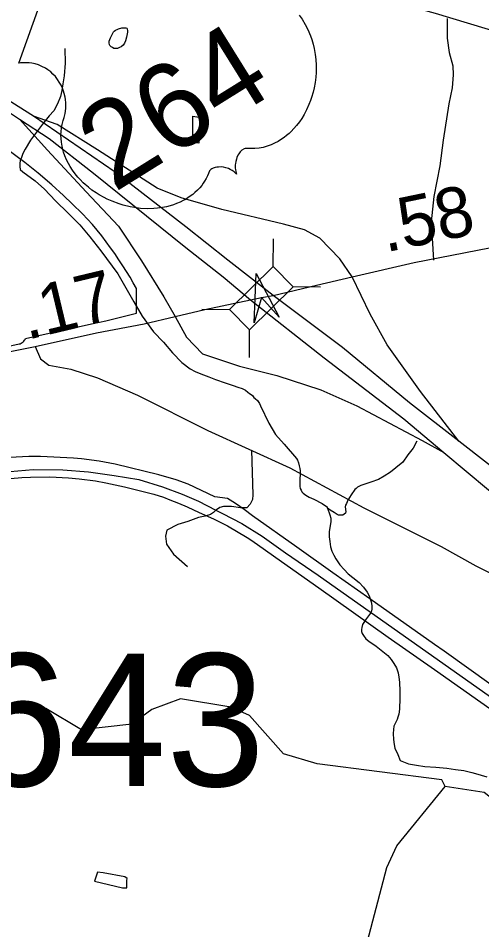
# Model space of a CAD drawing. Extents: x 2001466 to 31450019, y -30647475 to 847247.
# Drawn here: x 2208964 to 2211259, y 754620 to 759130 of the extents above; entities that cross this region are included whole.
import ezdxf

# ---------------------------------------------------------------- set-up
doc = ezdxf.new("R2010")
doc.units = 0
for name, color, linetype in [('Exist Boundary Political City Limit New', 7, 'Continuous'), ('Exist Hydrographic Creek Single Shore', 7, 'Continuous'), ('Exist Hydrographic Misc Water Feature', 7, 'Continuous'), ('Exist Railroad Mainline', 7, 'Continuous'), ('Exist Road Non-System Type 51', 7, 'Continuous'), ('Exist Road Primary Interstate Ramp 1 Lane Attributed', 7, 'Continuous'), ('Exist Road Primary NC Attributed', 7, 'Continuous'), ('Exist Road Primary NC Service Mileage Hundredths English Label', 7, 'Continuous'), ('Exist Road Primary NC Structure Standard Bridge CELL', 7, 'Continuous'), ('Exist Road Primary US Divided Attributed', 7, 'Continuous'), ('Exist Road Primary US Shield CELL', 7, 'Continuous'), ('Exist Road Primary US Shield Number Label', 7, 'Continuous'), ('Exist Road Secondary Structure Pipe Number Label', 7, 'Continuous'), ('Exist Road Secondary Structure Standard Bridge Attributed CELL', 7, 'Continuous'), ('Exist Road Secondary Type 51 Attributed', 7, 'Continuous'), ('Map Preparation Boundary City Limit Buffer Line', 7, 'Continuous')]:
    doc.layers.add(name, color=color, linetype=linetype)

msp = doc.modelspace()

# ---------------------------------------------------------------- linework, layer by layer
at = {"layer": 'Exist Boundary Political City Limit New'}
for points in [[(2209533.2, 757820.7), (2209517.2, 757848.2), (2209500, 757876.6), (2209482.2, 757904.8), (2209462.2, 757935.1), (2209441.8, 757965.1), (2209420.8, 757994.6), (2209399, 758023.8), (2209376.8, 758052.4), (2209354, 758080.7), (2209330.8, 758108.5), (2209306.8, 758135.9), (2209282.5, 758162.8), (2209230.5, 758211.5), (2209187.8, 758253.2), (2209130, 758305.4), (2209062.8, 758363.5), (2208996.8, 758415.9), (2208841, 758529.8)], [(2208649.2, 757444.4), (2208800, 757480.8), (2208967.8, 757518.1), (2208973, 757519.7), (2208978.2, 757521.9), (2208983, 757524.7), (2208987.5, 757528.1), (2208991.5, 757531.9), (2208995, 757536.3), (2208997.8, 757541.1), (2209000, 757546.1), (2209086.5, 757565.1), (2209334.5, 757619.2), (2209397.5, 757633.1), (2209549.8, 757671.3), (2209549.8, 757688.1), (2209548.8, 757792.9), (2209533.2, 757820.7)], [(2210704.5, 756258.1), (2210522, 756386.2), (2210343.8, 756512.6), (2210124, 756667.6), (2210081.8, 756699.9), (2210039.2, 756729.7), (2210000, 756753.9), (2209936.8, 756761.4), (2209805.8, 756823.9), (2209744.8, 756846.2), (2209659, 756871.4), (2209444.2, 756923.2), (2209364.8, 756938.6), (2209277.2, 756950.4), (2209238, 756954.1), (2209073.2, 756962.1), (2209015.5, 756962.2), (2208922.2, 756957.4)], [(2208849.8, 756846.9), (2208981.5, 756858.4), (2209024.8, 756859.9), (2209119.8, 756860.2), (2209213.2, 756855.4), (2209265.2, 756851.4), (2209346.2, 756840.9), (2209397, 756831.8), (2209489.8, 756810.8), (2209635, 756775.8), (2209682.8, 756760.1), (2209714, 756746.8), (2209756.8, 756730.8), (2209800.8, 756712.1), (2209860, 756684.3), (2209930.2, 756653.1), (2210000, 756619), (2210097.5, 756560.4), (2210120.8, 756546.6), (2210295.8, 756422.4), (2210451.8, 756312.4), (2210796, 756068.2), (2211024.5, 755907.1), (2211382.5, 755654.9)], [(2213065, 754599.4), (2213008.2, 754639.5), (2212947.5, 754682.3), (2212941.5, 754686.6), (2212700.5, 754856.6), (2212631.2, 754905.4), (2212497, 755000), (2212494.5, 755001.4), (2212409.8, 755053.6), (2212305, 755128.6), (2212297.5, 755133.9), (2212094, 755277.1), (2211886.8, 755422.9), (2211655, 755587.6), (2211494.2, 755700.6), (2211305, 755832.5), (2211073.2, 755998), (2211025, 756031.9), (2210704.5, 756258.1)]]:
    msp.add_lwpolyline(points, dxfattribs=at)
at = {"layer": 'Exist Hydrographic Creek Single Shore'}
for points in [[(2211077.8, 755329.4), (2211060.8, 755362.5), (2210443.8, 755440.8), (2210276.7, 755490.2), (2210108.8, 755680.5), (2210016.7, 755721.8), (2209766.7, 755763), (2209625.9, 755710.2), (2209525.8, 755636.8), (2209276.9, 755609.1), (2209100.7, 755714.4), (2208716.9, 755771.4), (2208583.8, 755829.9), (2208398.8, 756010.9), (2208383.3, 756020)], [(2209756.7, 752397.8), (2209938.8, 752538.3), (2210036.8, 752880.8), (2210050.7, 753156), (2210158.8, 753331), (2210198.8, 753507.2), (2210213.8, 753690.6), (2210279.8, 753833.6), (2210411.8, 754001.5), (2210501.9, 754252.2), (2210674.7, 754494.6), (2210788.7, 754928.6), (2210837.7, 755035.8), (2211077.8, 755329.4)], [(2211302.1, 755274.6), (2211269.8, 755299.2), (2211077.8, 755329.4)]]:
    msp.add_lwpolyline(points, dxfattribs=at)
at = {"layer": 'Exist Hydrographic Misc Water Feature'}
for points in [[(2209427.4, 759046.3), (2209433.1, 759058.4), (2209434.6, 759062.3), (2209438.7, 759066.5), (2209444.8, 759070.4), (2209452.8, 759074.5), (2209460.8, 759076.6), (2209476.6, 759082.7), (2209482.5, 759082.6), (2209492.8, 759082.7), (2209497.1, 759082.8), (2209500.6, 759080.7), (2209502.8, 759076.7), (2209505.1, 759066.6), (2209504.9, 759060.9), (2209499.1, 759036.7), (2209495.3, 759018.6), (2209489.1, 759007), (2209483.2, 758996.9), (2209473.3, 758988.7), (2209465.5, 758984.5), (2209455.9, 758980.3), (2209445.6, 758980.2), (2209437.6, 758980.2), (2209429.6, 758984.3), (2209423.7, 758988.4), (2209417.3, 758994.3), (2209415.5, 758998.2), (2209413.2, 759008.3), (2209413.2, 759016), (2209421, 759032.2), (2209427.4, 759046.3)], [(2209193.6, 758980.6), (2209196.3, 758906.8), (2209190.5, 758844.8), (2209184.8, 758804.7), (2209179.1, 758772.7), (2209173.1, 758742.7), (2209157.3, 758706.5), (2209139.9, 758672.3), (2209117.5, 758646.5), (2209084.1, 758606.1), (2209054.6, 758565.9), (2209024.9, 758525.8), (2208998.8, 758481.5), (2208987.3, 758461.3), (2208979.3, 758441.4), (2208973.8, 758425.6), (2208971.3, 758411.3), (2208971.8, 758395.5), (2208973.6, 758381.4), (2208985.7, 758369.4), (2209048.2, 758325.9), (2209094.4, 758284.4), (2209148.9, 758226.7), (2209210.8, 758165.1), (2209269.3, 758107.5), (2209318.1, 758047.9), (2209372.4, 757978.4), (2209457.1, 757865), (2209536.3, 757727.3), (2209576.7, 757655.9), (2209633, 757578.4), (2209683.5, 757526.6), (2209728, 757474.9), (2209773.9, 757427.3), (2209814.1, 757395.7), (2209840.4, 757381.6), (2209868.2, 757370.1), (2209906.6, 757356.2), (2209940.4, 757342.5), (2209988.4, 757326.8), (2210027, 757312.9), (2210050.7, 757305.2), (2210072.7, 757297.4), (2210088.9, 757289.3), (2210100.8, 757279.8), (2210108.8, 757273.7), (2210117.2, 757267.6), (2210123.3, 757263.8), (2210130.9, 757253.8), (2210137.3, 757247.9), (2210147.5, 757237.9), (2210157.4, 757223.8)], [(2209827.4, 758645.1), (2209867.8, 758639.4), (2209858.4, 758511.4), (2209828.9, 758515.1), (2209827.4, 758645.1)], [(2210157.4, 757223.8), (2210163.1, 757212), (2210203.7, 757126.3), (2210238.2, 757070.8), (2210280.8, 757023), (2210341.1, 756951.4), (2210347, 756943.3), (2210351.6, 756929.6), (2210355.2, 756915.6), (2210357.5, 756901.5), (2210359.5, 756891.4), (2210359.5, 756873.6), (2210357.7, 756849.5), (2210358.1, 756813.4), (2210359.8, 756803.4), (2210364.1, 756795.5), (2210368.2, 756787.5), (2210374.1, 756779.7), (2210388.3, 756769.9), (2210404.5, 756759.7), (2210426.6, 756749.9), (2210468.4, 756728.6), (2210480.7, 756720.2), (2210492.6, 756712.4)], [(2210936.4, 757037.6), (2210918.3, 757003.4), (2210892.7, 756969.1), (2210867.1, 756932.8), (2210833, 756904.7), (2210807.2, 756884.7), (2210775.4, 756864.4), (2210747.7, 756848.3), (2210709.6, 756834.1), (2210659.7, 756817.7), (2210650.1, 756813.5), (2210644, 756809.6), (2210636.2, 756803.5), (2210630, 756797.5), (2210612.4, 756771.3), (2210596.2, 756745.4), (2210588.4, 756729.1), (2210584.5, 756721.2), (2210582.8, 756712.9), (2210584.9, 756687), (2210584.7, 756681.4), (2210576.7, 756676.9), (2210570.8, 756670.9), (2210562.5, 756670.9), (2210556.6, 756671), (2210549, 756670.9), (2210542.9, 756674.7), (2210527.1, 756684.8), (2210508.6, 756696.5), (2210494.9, 756705.8), (2210492.6, 756712.4)], [(2210492.6, 756712.4), (2210494.9, 756705.8), (2210506.8, 756672.5), (2210510.9, 756656.8), (2210510.9, 756646.7), (2210511.3, 756640.5), (2210503.5, 756588.6), (2210503.7, 756564.6), (2210505.7, 756540.8), (2210510.3, 756514.5), (2210516, 756492.6), (2210526.3, 756472.8), (2210536.5, 756455), (2210556.6, 756425.2), (2210576.7, 756403.1), (2210596.8, 756381.4), (2210621, 756363.6), (2210651.1, 756337.9), (2210673.5, 756315.9), (2210691.7, 756290), (2210701.6, 756272.3), (2210705.9, 756258.2), (2210711.8, 756242.3), (2210713.9, 756224.2), (2210714.3, 756208.3), (2210712.2, 756196), (2210708.3, 756186), (2210692.3, 756166.2), (2210682.3, 756153.9), (2210674.3, 756140.1), (2210668.6, 756130), (2210664.9, 756116), (2210662.8, 756105.8), (2210662.8, 756096), (2210666.7, 756086.1), (2210673.1, 756075.8), (2210685, 756060.2), (2210699.1, 756048.4), (2210735.2, 756022.6), (2210793.8, 755976.8), (2210809.6, 755957), (2210823.8, 755937), (2210836.3, 755915.3), (2210844.1, 755891.3), (2210848.6, 755869.2), (2210850.6, 755845.4), (2210852.5, 755801.2), (2210852.9, 755765.5), (2210851.3, 755711.4), (2210847.6, 755687.2), (2210843.7, 755671.2), (2210839.8, 755661.2), (2210824, 755627.1), (2210821.7, 755611.2), (2210820.1, 755591.1), (2210822.4, 755561.2), (2210824.8, 755537.3), (2210828.5, 755519.3), (2210843.3, 755487.4), (2210855, 755457.7)], [(2210855, 755457.7), (2210895.1, 755441.9), (2210935.5, 755434.2), (2210977.4, 755428.2), (2211031.3, 755424.6), (2211085.2, 755419.3), (2211129.3, 755413.4), (2211169.1, 755407.8), (2211209.1, 755398.1)], [(2211209.1, 755398.1), (2211227.5, 755394.1), (2211283.3, 755376.4)], [(2209355.4, 754905.3), (2209341.7, 754861.2), (2209479.9, 754828.1), (2209502, 754828.4), (2209501.6, 754864.6), (2209503.7, 754874.4), (2209491.4, 754882.3), (2209383.7, 754901.4), (2209355.4, 754905.3)]]:
    msp.add_lwpolyline(points, dxfattribs=at)
at = {"layer": 'Exist Railroad Mainline'}
msp.add_lwpolyline([(2207049.5, 756046.7), (2207668.2, 756386.1), (2207779, 756446.9), (2208120.8, 756635.8), (2208348.9, 756741.2), (2208506, 756795.9), (2208644.9, 756837.1), (2208785.4, 756864.2), (2208923.8, 756887.3), (2209038, 756897), (2209184, 756896), (2209311.7, 756885.4), (2209439.3, 756866.8), (2209560.9, 756848.3), (2209678.1, 756811.9), (2209775.4, 756775.9), (2209856.6, 756740.2), (2209942.6, 756696.4), (2209975.3, 756679.8), (2210070.3, 756629.8), (2210171, 756567.8), (2210287.3, 756485.4), (2210449, 756374.1), (2211302.1, 755772.4)], dxfattribs=at)
at = {"layer": 'Exist Road Non-System Type 51'}
for points in [[(2211087.4, 759128.5), (2211087.4, 759030.5), (2211098, 758960.3), (2211114.6, 758894), (2211117.7, 758849.9), (2211112.4, 758786.1), (2211094.8, 758706.4), (2211067.1, 758527), (2211050.5, 758399.4), (2211021.4, 758248), (2211008.8, 758122.3), (2211018.9, 757932.1)], [(2210118.9, 756992.2), (2210125.2, 756772.7), (2210122.7, 756748.7), (2210112.2, 756725), (2210095.9, 756707.3), (2210064.7, 756708), (2210018.8, 756714.6), (2209980.1, 756714.6), (2209962.4, 756709.4), (2209955.2, 756703.5), (2209942.6, 756696.4)], [(2209942.6, 756696.4), (2209931.2, 756683.7), (2209916.1, 756675), (2209889.6, 756666), (2209855.5, 756659.9), (2209803.6, 756640.4), (2209753.8, 756625.2), (2209699.7, 756597.1), (2209693.2, 756566.8), (2209697.6, 756527.8), (2209732.2, 756478), (2209801.4, 756417.4)]]:
    msp.add_lwpolyline(points, dxfattribs=at)
at = {"layer": 'Exist Road Primary Interstate Ramp 1 Lane Attributed'}
for points in [[(2210617.4, 757850.4), (2210556.6, 757939.7), (2210457.4, 758041.2), (2210380.9, 758083.1), (2210276.3, 758111.4), (2209971.2, 758183.6), (2209770.2, 758241.2), (2209652.1, 758289.4), (2209355.4, 758477.9), (2209156.5, 758603.5), (2209039.2, 758646)], [(2208970.3, 758630.6), (2209108.9, 758476.8), (2209300, 758270.5), (2209460, 758100.9), (2209573.6, 757929.1), (2209684.5, 757751.2), (2209740.9, 757653.6)], [(2211144.5, 757037.1), (2210954.8, 757283.1), (2210789.5, 757513.5), (2210705.3, 757665.3), (2210617.4, 757850.4)], [(2209740.9, 757653.6), (2209796.5, 757552.2), (2209876, 757469.5), (2210059.1, 757408.7), (2210243.3, 757362.7), (2210461.5, 757291.5), (2210640.5, 757211.9), (2210964.2, 757040.1), (2211071.5, 756982.1)]]:
    msp.add_lwpolyline(points, dxfattribs=at)
at = {"layer": 'Exist Road Primary NC Attributed'}
for points in [[(2210617.4, 757850.4), (2210924.5, 757920.8), (2211609.9, 758054.8), (2212380, 758226.5), (2213080.6, 758383.6)], [(2210225.4, 757758.8), (2210440, 757809.8), (2210617.4, 757850.4)], [(2209740.9, 757653.6), (2209887.5, 757688.3), (2210112.8, 757735.9)], [(2210112.8, 757735.9), (2210168.4, 757747.4), (2210225.4, 757758.8)], [(2209048.3, 757506.1), (2209351.2, 757573.1), (2209586.7, 757617.1), (2209740.9, 757653.6)], [(2205868.3, 756620.3), (2206143, 756699.8), (2206655.2, 756843.3), (2207112, 756977.3), (2207406, 757056.9), (2207974.7, 757226.5), (2208521.5, 757382.6), (2208800.3, 757456.9), (2209048.3, 757506.1)]]:
    msp.add_lwpolyline(points, dxfattribs=at)
at = {"layer": 'Exist Road Primary NC Structure Standard Bridge CELL'}
for p, q in [((2210225.6, 757900.6), (2210226.7, 758038.6)), ((2210322.5, 757802.3), (2210460.5, 757801.3)), ((2209871.9, 757690), (2210009.9, 757689)), ((2210107.9, 757450.5), (2210109, 757588.4))]:
    msp.add_line(p, q, dxfattribs=at)
msp.add_lwpolyline([(2210009.9, 757689), (2210225.2, 757901.1), (2210324.3, 757800.5), (2210109, 757588.4)], close=True, dxfattribs=at)
at = {"layer": 'Exist Road Primary US Divided Attributed'}
for points in [[(2209039.2, 758646), (2208836.2, 758771.7), (2208516.5, 758933.8), (2208084.4, 759106), (2207773.5, 759223.6)], [(2207608.5, 759218.6), (2208055.8, 759046.8), (2208493.5, 758880.8), (2208814.2, 758732.5), (2208970.3, 758630.6)], [(2210225.4, 757758.8), (2210001.3, 757932.5), (2209793.4, 758098.5), (2209443.4, 758367.5), (2209039.2, 758646)], [(2208970.3, 758630.6), (2209116.3, 758535.4), (2209335.6, 758363.7), (2209793.4, 757995.4), (2209978.4, 757850.4), (2210112.8, 757735.9)], [(2210112.8, 757735.9), (2210478.1, 757449.7), (2210872.9, 757148.2), (2211071.5, 756982.1)], [(2211144.5, 757037.1), (2210901.5, 757226.5), (2210569.6, 757501.2), (2210225.4, 757758.8)], [(2215517.8, 754767.4), (2215140.5, 754873.8), (2214373.7, 755133.3), (2213873.1, 755343.2), (2213365.7, 755583.6), (2212827.9, 755877.4), (2212131.7, 756299.1), (2211712.1, 756594.9), (2211144.5, 757037.1)], [(2211071.5, 756982.1), (2211292.5, 756797.1), (2212015.4, 756272.4), (2212555.1, 755913.7), (2213129.2, 755587.4), (2213760.5, 755259.2), (2214638.8, 754923.4), (2215348.5, 754703.5)]]:
    msp.add_lwpolyline(points, dxfattribs=at)
at = {"layer": 'Exist Road Primary US Shield CELL'}
msp.add_lwpolyline([(2210354.4, 759144.2), (2210369.1, 759124.3), (2210384.9, 759099.1), (2210397.9, 759073.9), (2210410.8, 759043.1), (2210417.5, 759024), (2210423.9, 759000.9), (2210428.9, 758980.6), (2210434.4, 758949.5), (2210436.9, 758925.9), (2210438.6, 758897.6), (2210438.6, 758879.9), (2210438, 758860.5), (2210436.3, 758837.7), (2210433.4, 758812.5), (2210428.3, 758784.8), (2210423.4, 758763.7), (2210415.8, 758737.9), (2210410.8, 758722.9), (2210403, 758702.7), (2210391.3, 758676.7), (2210378.6, 758652.9), (2210367.1, 758633.7), (2210356.1, 758618), (2210341.4, 758598.6), (2210314.7, 758569.6), (2210304.5, 758559.8), (2210291.8, 758549.1), (2210279.6, 758539.7), (2210267.5, 758531), (2210250.4, 758520.4), (2210232.7, 758511.2), (2210215.3, 758503.6), (2210196.5, 758496.7), (2210175.9, 758491), (2210156.2, 758487.4), (2210135.3, 758485.3), (2210097.7, 758485.5), (2210087.4, 758484.7), (2210082.3, 758483.2), (2210071.5, 758477.2), (2210063, 758469), (2210055.4, 758458.8), (2210051.4, 758451.8), (2210046.6, 758441.5), (2210043.5, 758432.7), (2210040.4, 758420.9), (2210038.9, 758411.8), (2210037.9, 758404.7), (2210037.8, 758388), (2210038.6, 758380.6), (2210040.3, 758371.5), (2210044.6, 758359.1), (2210032.6, 758370.6), (2210023, 758377.2), (2210013.6, 758382), (2210004.5, 758385.8), (2209991.4, 758389.9), (2209980.5, 758392.2), (2209968, 758393.8), (2209956, 758393.6), (2209946.7, 758392.8), (2209938.7, 758391.3), (2209929.6, 758388.3), (2209922.9, 758384.8), (2209917.7, 758381.4), (2209911.4, 758375.2), (2209906, 758361.9), (2209900.7, 758349.7), (2209894.4, 758337), (2209886.3, 758323), (2209880, 758313.3), (2209872, 758302.6), (2209862.2, 758290.8), (2209850.9, 758278.9), (2209838.8, 758267.6), (2209827.9, 758258.2), (2209815.6, 758248.9), (2209804.1, 758241.2), (2209791.8, 758233.7), (2209779.8, 758227.4), (2209765.8, 758220.3), (2209747.7, 758212.5), (2209732.1, 758207.1), (2209715.3, 758202), (2209697.6, 758197.4), (2209677.9, 758193.6), (2209652.7, 758189.8), (2209634.5, 758188.3), (2209604.9, 758187.3), (2209568.4, 758189), (2209539.4, 758192.7), (2209517.3, 758196.6), (2209483.4, 758204.9), (2209462.6, 758211.1), (2209428, 758223.9), (2209404.6, 758234.2), (2209388.5, 758242.4), (2209363.7, 758256.4), (2209349, 758265.7), (2209328.7, 758279.9), (2209311.2, 758293.5), (2209295.3, 758306.9), (2209285.8, 758315.8), (2209270, 758331.9), (2209259.2, 758343.6), (2209245.4, 758360.3), (2209232.1, 758378.7), (2209220.8, 758396.2), (2209212.1, 758411.2), (2209203.1, 758429.4), (2209194.7, 758449.4), (2209188.5, 758467.2), (2209184.6, 758480.3), (2209180.7, 758496.9), (2209177.5, 758515.8), (2209175.7, 758534.8), (2209175.1, 758551.1), (2209175.7, 758569.3), (2209177.4, 758585.6), (2209181, 758604.7), (2209185.7, 758623), (2209190.9, 758638.3), (2209195.9, 758658.5), (2209197.8, 758670.1), (2209199.2, 758685.5), (2209199.5, 758699.1), (2209199.1, 758710.9), (2209197.8, 758727.8), (2209195.9, 758739.8), (2209191.7, 758757.6), (2209187.8, 758769.5), (2209182.1, 758784.4), (2209176, 758798), (2209166.9, 758814), (2209158.5, 758826.7), (2209147.4, 758840.7), (2209135.6, 758853.4), (2209124.3, 758863.9), (2209109.9, 758875), (2209098.3, 758882.5), (2209081, 758891.6), (2209063.5, 758899.1), (2209047.1, 758903.9), (2209031.4, 758907.6), (2209017.7, 758909), (2209004.9, 758909.8), (2208989.6, 758909.6), (2208975.6, 758908.3), (2208967.2, 758906.8), (2209077.2, 759216.6)], dxfattribs=at)
at = {"layer": 'Exist Road Secondary Structure Standard Bridge Attributed CELL'}
msp.add_lwpolyline([(2210132.4, 757622.5), (2210141.1, 757866.2), (2210255.4, 757650.9), (2210168.4, 757747.4)], close=True, dxfattribs=at)
at = {"layer": 'Exist Road Secondary Type 51 Attributed'}
for points in [[(2208416.8, 759772.1), (2208616.7, 759733.4), (2208939.5, 759661.1), (2209509.2, 759549.1), (2209835.7, 759463.2), (2210380.4, 759334.4), (2211027.6, 759154.3), (2211623.5, 758975.2), (2212035.7, 758863.2), (2212289, 758788.8), (2212453.3, 758740.7), (2212616, 758670.5), (2212747.8, 758593), (2212959.2, 758464.2), (2213080.6, 758383.6)], [(2209048.3, 757506.1), (2209073.4, 757444.3), (2209115.3, 757412.9), (2209224.1, 757394.1), (2209355.9, 757351.1), (2209554.2, 757265.3), (2209902.7, 757090.4), (2210308.2, 756906.1), (2210674.4, 756708.2), (2211056.9, 756516.6), (2211229.5, 756420.3), (2211491.1, 756289.4), (2212170.7, 755939.6), (2212445.9, 755795.1), (2213056.5, 755485.2), (2213319.1, 755349), (2214114.9, 754946.9), (2214410, 754794.1), (2214941, 754519.7), (2215297.9, 754335.4), (2216020.4, 753968.9), (2216327, 753808.7), (2216673.9, 753633.8), (2216777.4, 753571)]]:
    msp.add_lwpolyline(points, dxfattribs=at)
at = {"layer": 'Map Preparation Boundary City Limit Buffer Line'}
for points in [[(2209533.2, 757820.7), (2209517.2, 757848.2), (2209500, 757876.6), (2209482.2, 757904.8), (2209462.2, 757935.1), (2209441.8, 757965.1), (2209420.8, 757994.6), (2209399, 758023.8), (2209376.8, 758052.4), (2209354, 758080.7), (2209330.8, 758108.5), (2209306.8, 758135.9), (2209282.5, 758162.8), (2209230.5, 758211.5), (2209187.8, 758253.2), (2209130, 758305.4), (2209062.8, 758363.5), (2208996.8, 758415.9), (2208841, 758529.8)], [(2208649.2, 757444.4), (2208800, 757480.8), (2208967.8, 757518.1), (2208973, 757519.7), (2208978.2, 757521.9), (2208983, 757524.7), (2208987.5, 757528.1), (2208991.5, 757531.9), (2208995, 757536.3), (2208997.8, 757541.1), (2209000, 757546.1), (2209086.5, 757565.1), (2209334.5, 757619.2), (2209397.5, 757633.1), (2209549.8, 757671.3), (2209549.8, 757688.1), (2209548.8, 757792.9), (2209533.2, 757820.7)], [(2210704.5, 756258.1), (2210522, 756386.2), (2210343.8, 756512.6), (2210124, 756667.6), (2210081.8, 756699.9), (2210039.2, 756729.7), (2210000, 756753.9), (2209936.8, 756761.4), (2209805.8, 756823.9), (2209744.8, 756846.2), (2209659, 756871.4), (2209444.2, 756923.2), (2209364.8, 756938.6), (2209277.2, 756950.4), (2209238, 756954.1), (2209073.2, 756962.1), (2209015.5, 756962.2), (2208922.2, 756957.4)], [(2208849.8, 756846.9), (2208981.5, 756858.4), (2209024.8, 756859.9), (2209119.8, 756860.2), (2209213.2, 756855.4), (2209265.2, 756851.4), (2209346.2, 756840.9), (2209397, 756831.8), (2209489.8, 756810.8), (2209635, 756775.8), (2209682.8, 756760.1), (2209714, 756746.8), (2209756.8, 756730.8), (2209800.8, 756712.1), (2209860, 756684.3), (2209930.2, 756653.1), (2210000, 756619), (2210097.5, 756560.4), (2210120.8, 756546.6), (2210295.8, 756422.4), (2210451.8, 756312.4), (2210796, 756068.2), (2211024.5, 755907.1), (2211382.5, 755654.9)], [(2213065, 754599.4), (2213008.2, 754639.5), (2212947.5, 754682.3), (2212941.5, 754686.6), (2212700.5, 754856.6), (2212631.2, 754905.4), (2212497, 755000), (2212494.5, 755001.4), (2212409.8, 755053.6), (2212305, 755128.6), (2212297.5, 755133.9), (2212094, 755277.1), (2211886.8, 755422.9), (2211655, 755587.6), (2211494.2, 755700.6), (2211305, 755832.5), (2211073.2, 755998), (2211025, 756031.9), (2210704.5, 756258.1)]]:
    msp.add_lwpolyline(points, dxfattribs=at)

# ---------------------------------------------------------------- texts
at = {"layer": 'Exist Road Primary NC Service Mileage Hundredths English Label'}
for s, rotation, p in [('.58', 11.674, (2210781.4, 757970.9)), ('.17', 13.4462, (2209006.2, 757537.7))]:
    msp.add_text(s, height=250, rotation=rotation, dxfattribs=at).set_placement(p)
at = {"layer": 'Exist Road Primary US Shield Number Label'}
msp.add_text('264', height=425, rotation=31.918, dxfattribs=at).set_placement((2209437.4, 758264.5))
at = {"layer": 'Exist Road Secondary Structure Pipe Number Label'}
msp.add_text('P643', height=656.17, dxfattribs=at).set_placement((2208135.8, 755330.7))

doc.saveas('drawing.dxf')
